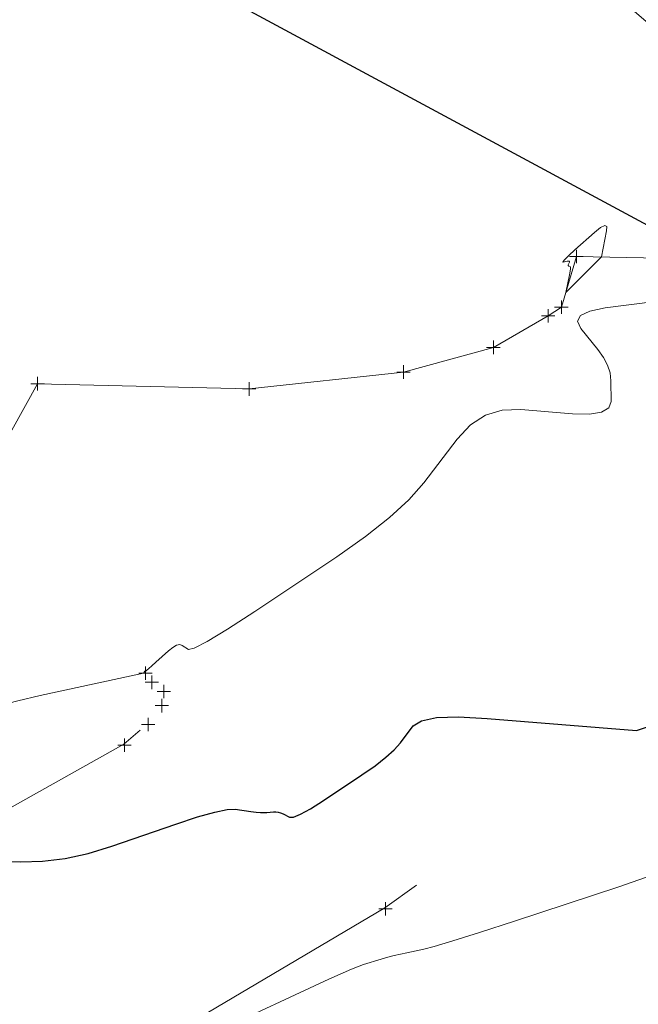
# Model space of a CAD drawing. Extents: x 1620613 to 1693141, y 557269 to 607790.
# Tile 938 of 1056: x 1620830 to 1620853, y 607341 to 607377. Entities that reach past the tile are written whole.
import ezdxf

# ---------------------------------------------------------------- set-up
doc = ezdxf.new("R2010")
doc.units = 0
doc.header["$LTSCALE"] = 10
doc.header["$MEASUREMENT"] = 0
for name, pattern in [('DGN Style 2', [7.346996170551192, 4.408197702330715, -2.938798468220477]), ('DGN Style 3', [10.28579463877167, 7.346996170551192, -2.938798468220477]), ('DGN Style 5', [5.142897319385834, 2.204098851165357, -2.938798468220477])]:
    doc.linetypes.add(name, pattern=pattern)
for name, color, linetype, lineweight in [('DR_X_Text', 7, 'Continuous', 0), ('DT_X_Contour_Major', 132, 'DGN Style 3', 30), ('DT_X_Contour_Minor', 136, 'DGN Style 3', 0), ('PV_X_Driveway', 7, 'DGN Style 5', 0), ('SV_X_Top_of_Bank', 97, 'DGN Style 2', 0), ('XS_X_Ground_Line', 92, 'DGN Style 3', 13)]:
    doc.layers.add(name, color=color, linetype=linetype, lineweight=lineweight)
doc.layers.add('SV_X_Shot_Marker (Construction)', color=2, linetype='Continuous', lineweight=0, transparency=0.5)
doc.styles.get("Standard").update_dxf_attribs({"font": 'arial.ttf'})
doc.styles.add('Style-Arial', font='arial.ttf')
doc.dimstyles.get("Standard").update_dxf_attribs({"dimtxt": 0.18, "dimasz": 0.18, "dimexe": 0.18, "dimexo": 0.0625, "dimgap": 0.09, "dimtad": 0, "dimtih": 1, "dimtoh": 1, "dimdec": 4, "dimzin": 0, "dimdsep": 46, "dimtxsty": 'Standard', "dimcen": 0.09, "dimadec": 0, "dimazin": 0, "dimtfac": 1, "dimtdec": 4, "dimtofl": 0, "dimtmove": 0, "dimatfit": 3, "dimfxl": 1, "dimtolj": 1, "dimtzin": 0, "dimarcsym": 0})

# ---------------------------------------------------------------- blocks, each defined once
blk = doc.blocks.new('SVPT_269')
at = {"layer": 'SV_X_Shot_Marker (Construction)', "transparency": 33554495}
for p, q in [((-0.02499999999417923, 7.275957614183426e-12), (0.02499999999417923, 7.275957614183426e-12)), ((0, 0.02500000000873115), (0, -0.02499999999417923))]:
    blk.add_line(p, q, dxfattribs=at)
blk.add_point((0, 7.275957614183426e-12), dxfattribs=at)
blk = doc.blocks.new('SVPT_280')
at = {"layer": 'SV_X_Shot_Marker (Construction)', "transparency": 33554495}
for p, q in [((-0.02499999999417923, 7.275957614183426e-12), (0.02500000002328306, 7.275957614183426e-12)), ((2.91038304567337e-11, 0.02500000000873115), (2.91038304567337e-11, -0.02499999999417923))]:
    blk.add_line(p, q, dxfattribs=at)
blk.add_point((2.91038304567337e-11, 7.275957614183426e-12), dxfattribs=at)
blk = doc.blocks.new('SVPT_281')
at = {"layer": 'SV_X_Shot_Marker (Construction)', "transparency": 33554495}
for p, q in [((-0.02499999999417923, 0), (0.02500000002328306, 0)), ((2.91038304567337e-11, 0.02500000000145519), (2.91038304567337e-11, -0.02499999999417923))]:
    blk.add_line(p, q, dxfattribs=at)
blk.add_point((2.91038304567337e-11, 0), dxfattribs=at)
blk = doc.blocks.new('SVPT_282')
at = {"layer": 'SV_X_Shot_Marker (Construction)', "transparency": 33554495}
for p, q in [((-2.91038304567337e-11, 0.02499999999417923), (-2.91038304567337e-11, -0.02500000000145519)), ((-0.02500000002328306, -7.275957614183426e-12), (0.02499999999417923, -7.275957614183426e-12))]:
    blk.add_line(p, q, dxfattribs=at)
blk.add_point((-2.91038304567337e-11, -7.275957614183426e-12), dxfattribs=at)
blk = doc.blocks.new('SVPT_283')
at = {"layer": 'SV_X_Shot_Marker (Construction)', "transparency": 33554495}
for p, q in [((-0.02499999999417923, 7.275957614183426e-12), (0.02500000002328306, 7.275957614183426e-12)), ((2.91038304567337e-11, 0.02500000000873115), (2.91038304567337e-11, -0.02499999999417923))]:
    blk.add_line(p, q, dxfattribs=at)
blk.add_point((2.91038304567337e-11, 7.275957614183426e-12), dxfattribs=at)
blk = doc.blocks.new('SVPT_284')
at = {"layer": 'SV_X_Shot_Marker (Construction)', "transparency": 33554495}
for p, q in [((-0.02499999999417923, 0), (0.02499999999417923, 0)), ((0, 0.02500000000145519), (0, -0.02499999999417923))]:
    blk.add_line(p, q, dxfattribs=at)
blk.add_point((0, 0), dxfattribs=at)
blk = doc.blocks.new('SVPT_285')
at = {"layer": 'SV_X_Shot_Marker (Construction)', "transparency": 33554495}
for p, q in [((-0.02500000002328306, 7.275957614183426e-12), (0.02499999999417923, 7.275957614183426e-12)), ((0, 0.02500000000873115), (0, -0.02499999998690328))]:
    blk.add_line(p, q, dxfattribs=at)
blk.add_point((0, 7.275957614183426e-12), dxfattribs=at)
blk = doc.blocks.new('SVPT_287')
at = {"layer": 'SV_X_Shot_Marker (Construction)', "transparency": 33554495}
for p, q in [((-0.02500000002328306, 0), (0.02499999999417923, 0)), ((0, 0.02500000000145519), (0, -0.02500000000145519))]:
    blk.add_line(p, q, dxfattribs=at)
blk.add_point((0, 0), dxfattribs=at)
blk = doc.blocks.new('SVPT_288')
at = {"layer": 'SV_X_Shot_Marker (Construction)', "transparency": 33554495}
for p, q in [((-0.02499999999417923, 0), (0.02499999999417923, 0)), ((0, 0.02500000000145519), (0, -0.02500000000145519))]:
    blk.add_line(p, q, dxfattribs=at)
blk.add_point((0, 0), dxfattribs=at)
blk = doc.blocks.new('SVPT_289')
at = {"layer": 'SV_X_Shot_Marker (Construction)', "transparency": 33554495}
for p, q in [((-0.02499999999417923, 0), (0.02500000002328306, 0)), ((2.91038304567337e-11, 0.02500000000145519), (2.91038304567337e-11, -0.02500000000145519))]:
    blk.add_line(p, q, dxfattribs=at)
blk.add_point((2.91038304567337e-11, 0), dxfattribs=at)
blk = doc.blocks.new('SVPT_290')
at = {"layer": 'SV_X_Shot_Marker (Construction)', "transparency": 33554495}
for p, q in [((-0.02499999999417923, 7.275957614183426e-12), (0.02500000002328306, 7.275957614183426e-12)), ((2.91038304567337e-11, 0.02500000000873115), (2.91038304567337e-11, -0.02499999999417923))]:
    blk.add_line(p, q, dxfattribs=at)
blk.add_point((2.91038304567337e-11, 7.275957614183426e-12), dxfattribs=at)
blk = doc.blocks.new('SVPT_291')
at = {"layer": 'SV_X_Shot_Marker (Construction)', "transparency": 33554495}
for p, q in [((-0.02499999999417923, 0), (0.02500000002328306, 0)), ((0, 0.02500000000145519), (0, -0.02500000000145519))]:
    blk.add_line(p, q, dxfattribs=at)
blk.add_point((0, 0), dxfattribs=at)
blk = doc.blocks.new('SVPT_292')
at = {"layer": 'SV_X_Shot_Marker (Construction)', "transparency": 33554495}
for p, q in [((-0.0249999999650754, 7.275957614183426e-12), (0.02500000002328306, 7.275957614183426e-12)), ((2.91038304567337e-11, 0.02500000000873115), (2.91038304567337e-11, -0.02499999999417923))]:
    blk.add_line(p, q, dxfattribs=at)
blk.add_point((2.91038304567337e-11, 7.275957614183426e-12), dxfattribs=at)
blk = doc.blocks.new('SVPT_293')
at = {"layer": 'SV_X_Shot_Marker (Construction)', "transparency": 33554495}
for p, q in [((-0.02499999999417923, 0), (0.02499999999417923, 0)), ((0, 0.02500000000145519), (0, -0.02500000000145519))]:
    blk.add_line(p, q, dxfattribs=at)
blk.add_point((0, 0), dxfattribs=at)
blk = doc.blocks.new('*U1004')
at = {"layer": 'DT_X_Contour_Major', "elevation": 5.400041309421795, "flags": 128}
blk.add_lwpolyline([(-208.5091892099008, -7.865240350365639), (-208.9416802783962, -8.900132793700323), (-209.0404896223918, -9.137000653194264), (-209.1515643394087, -9.404078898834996), (-209.2749044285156, -9.70136753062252), (-209.4105098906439, -10.02886654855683), (-209.7884782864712, -10.94247777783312), (-209.9490191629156, -11.32811965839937), (-210.1471654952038, -11.79983687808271), (-210.382917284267, -12.35762943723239), (-210.656274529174, -13.00149733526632), (-211.4353677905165, -14.83324551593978), (-211.7461830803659, -15.53524675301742), (-212.094309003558, -16.26743932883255), (-212.4797455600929, -17.02982324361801), (-212.9024927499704, -17.82239849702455), (-214.0795661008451, -19.97618762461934), (-214.3482840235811, -20.68344611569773), (-214.271632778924, -21.18987974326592), (-213.8496123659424, -21.49548850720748), (-213.082222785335, -21.60027240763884), (-210.5753583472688, -21.61192965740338), (-209.6200989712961, -21.57481341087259), (-208.6344691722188, -21.45472173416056), (-207.6184689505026, -21.25165462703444), (-206.5720983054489, -20.96561208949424), (-201.6181709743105, -19.43713757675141), (-197.8568443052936, -19.5218936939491), (-197.0402428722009, -19.49913952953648), (-196.2024357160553, -19.39455298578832), (-195.3434228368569, -19.20813406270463), (-194.4632042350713, -18.93988276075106), (-192.0876803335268, -18.11543611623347), (-191.2814564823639, -17.84881362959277), (-190.6444278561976, -17.66728115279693), (-190.1765944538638, -17.57083868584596), (-189.8779562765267, -17.55948622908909), (-189.30718143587, -17.64266635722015), (-189.1087863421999, -17.66876289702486), (-188.9416821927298, -17.68466741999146), (-188.805868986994, -17.69037992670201), (-188.7013467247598, -17.68590041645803), (-188.4643419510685, -17.66036570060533), (-188.3750931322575, -17.65779913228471), (-188.285100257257, -17.66925046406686), (-188.1943633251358, -17.6947196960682), (-188.1028823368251, -17.73420682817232), (-187.85794095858, -17.85819638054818), (-187.7106489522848, -17.85428376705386), (-187.4524789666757, -17.74955376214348), (-187.0834310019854, -17.54400636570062), (-186.6035050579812, -17.23764157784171), (-185.1758652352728, -16.2862456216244), (-184.6848019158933, -15.94440308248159), (-184.282341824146, -15.63242243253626), (-183.9684849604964, -15.35030367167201), (-183.7432313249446, -15.098046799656), (-183.2606926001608, -14.46517765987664), (-182.9536283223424, -14.26966845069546), (-182.3943395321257, -14.15779267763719), (-181.5828262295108, -14.12955034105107), (-180.5190884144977, -14.18494144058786), (-174.9664547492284, -14.63857792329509), (-170.6048676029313, -13.20965266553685), (-169.7094999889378, -12.90327640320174), (-168.8926487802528, -12.59654415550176), (-168.1543139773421, -12.28945592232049), (-167.49449557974, -11.98201170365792), (-165.8396683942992, -11.16168580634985), (-165.079289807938, -10.7310566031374), (-164.039274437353, -10.05441341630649), (-162.7196222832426, -9.13175624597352), (-161.1203333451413, -7.963085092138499), (-156.4827137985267, -4.518610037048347), (-154.7823143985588, -3.345860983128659), (-153.159330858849, -2.410970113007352), (-151.6137631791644, -1.713937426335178), (-150.145611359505, -1.25476292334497), (-146.3337609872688, -0.3474418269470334), (-144.9672935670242, 0.1155835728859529), (-143.726779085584, 0.8241689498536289), (-142.6122175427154, 1.778314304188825), (-141.6236089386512, 2.978019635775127), (-139.1552565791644, 6.504647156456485), (-138.2430280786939, 7.796747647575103), (-137.357606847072, 9.028078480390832), (-136.4989928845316, 10.19863965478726), (-135.6671861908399, 11.30843117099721), (-133.4847780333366, 14.18684900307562), (-132.5799644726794, 15.32399892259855), (-131.5023299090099, 16.57663530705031), (-130.2518743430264, 17.94475815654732), (-128.828597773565, 19.42836747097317), (-124.8027655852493, 23.53864092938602), (-123.4693424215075, 24.90235291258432), (-122.4884470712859, 25.91078376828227), (-121.860079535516, 26.56393349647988), (-121.5842398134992, 26.86180209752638), (-121.3187043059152, 27.18241019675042), (-121.2021400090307, 27.32917239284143), (-121.0515987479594, 27.52900290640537), (-120.8670805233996, 27.78190173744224), (-120.6485853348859, 28.08786888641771), (-119.5496615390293, 29.63954165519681), (-120.2635889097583, 30.08273014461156), (-120.4259650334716, 30.14727837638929), (-120.6071245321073, 30.15098514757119), (-120.8070674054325, 30.09385045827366), (-121.0257936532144, 29.97587430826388), (-121.6341081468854, 29.58014929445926), (-121.842929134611, 29.44768689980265), (-122.0131562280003, 29.34709347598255), (-122.1447894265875, 29.27836902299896), (-122.2378287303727, 29.24151354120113), (-122.4344750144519, 29.18572421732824), (-122.6320937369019, 29.19492333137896), (-123.0774651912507, 29.26436266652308), (-123.7705893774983, 29.39404222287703), (-124.711466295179, 29.58396200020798), (-127.5508083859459, 30.17073503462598), (-128.5813608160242, 30.35150641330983), (-129.5435115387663, 30.45374077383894), (-130.4372605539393, 30.47743811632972), (-131.2626078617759, 30.42259844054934), (-133.3723317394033, 30.17164328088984), (-134.0838387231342, 30.11560505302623), (-134.6360667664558, 30.13570673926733), (-135.029015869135, 30.23194833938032), (-135.2626860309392, 30.40432985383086), (-135.981495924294, 31.38643672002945), (-140.1523543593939, 30.38227631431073), (-141.009207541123, 30.38433679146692), (-141.7922563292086, 30.82087268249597), (-142.501500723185, 31.6918839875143), (-143.1369407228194, 32.99737070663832), (-144.7330415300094, 37.05796917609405), (-145.4569177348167, 38.39699040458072), (-146.4314707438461, 39.36860523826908), (-147.6567005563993, 39.97281367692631), (-149.1326071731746, 40.20961572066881), (-153.4025938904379, 40.35121264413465), (-154.907405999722, 40.71250329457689), (-156.2193522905, 41.69017755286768), (-157.3384327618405, 43.28423541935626), (-158.2646474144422, 45.49467689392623), (-160.4773987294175, 52.21103230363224), (-161.2945375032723, 54.49194867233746), (-162.0863903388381, 56.29743122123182), (-162.8529572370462, 57.62747995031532), (-163.5942381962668, 58.48209485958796), (-166.9945488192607, 61.36095218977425)], dxfattribs=at)
at = {"layer": 'DT_X_Contour_Minor', "transparency": 33554559, "flags": 128}
for points, elevation in [([(-215.6391566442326, -11.73724592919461), (-216.3449868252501, -13.42620178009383), (-216.5062447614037, -13.81277273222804), (-216.687519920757, -14.24864736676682), (-216.8888123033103, -14.733825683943), (-217.1101219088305, -15.26830768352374), (-217.7269704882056, -16.75933125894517), (-217.988974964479, -17.38870304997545), (-218.3123519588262, -18.15855074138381), (-218.6971014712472, -19.06887433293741), (-219.1432235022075, -20.11967382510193), (-220.4147122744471, -23.10910700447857), (-220.8543303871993, -24.13102178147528), (-221.2195681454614, -24.9546912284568), (-221.5104255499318, -25.58011534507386), (-221.7269025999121, -26.0072941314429), (-222.2050009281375, -26.882110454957), (-222.278367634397, -27.16954789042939), (-222.1398940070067, -27.37574795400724), (-221.7895800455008, -27.50071064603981), (-221.2274257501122, -27.54443596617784), (-218.1097449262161, -27.55893359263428), (-214.5613439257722, -32.19868278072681), (-213.7288160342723, -33.00293224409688), (-212.7519756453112, -33.42721669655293), (-211.6308227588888, -33.47153613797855), (-210.3653573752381, -33.13589056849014), (-206.7983663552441, -31.73421570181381), (-205.5877305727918, -31.27519736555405), (-204.6310664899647, -30.94939850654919), (-203.9283741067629, -30.75681912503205), (-203.4796534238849, -30.6974592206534), (-202.6216938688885, -30.71679211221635), (-202.2641621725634, -30.69675448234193), (-201.8350367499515, -30.62214192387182), (-201.3343176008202, -30.49295443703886), (-200.7620047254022, -30.30919202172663), (-197.9241592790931, -29.32429258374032), (-189.2955714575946, -25.23596504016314), (-187.6470829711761, -24.46020815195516), (-186.3995837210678, -23.8850778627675), (-185.553073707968, -23.51057417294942), (-185.1075529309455, -23.33669708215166), (-184.4541498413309, -23.14052697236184), (-184.2104949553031, -23.0702065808), (-183.9695826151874, -23.00637298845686), (-183.731412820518, -22.94902619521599), (-183.4959855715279, -22.89816620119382), (-182.8718363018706, -22.77118861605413), (-182.4853054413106, -22.66998584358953), (-181.7938248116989, -22.46161071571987), (-180.7973944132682, -22.14606323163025), (-179.4960142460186, -21.72334339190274), (-175.6190674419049, -20.45319401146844), (-174.1366626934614, -19.93218610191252), (-172.5971585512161, -19.32177440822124), (-171.0005550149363, -18.62195893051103), (-169.3468520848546, -17.83273966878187), (-164.8608450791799, -15.60894992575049), (-163.3176537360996, -14.82637183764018), (-162.0525849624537, -14.14647988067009), (-161.0656387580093, -13.56927405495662), (-160.3568151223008, -13.09475436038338), (-158.8374488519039, -11.96628334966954), (-158.2281284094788, -11.56963561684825), (-157.5396917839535, -11.22604567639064), (-156.7721389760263, -10.93551352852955), (-155.9254699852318, -10.69803917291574), (-153.5621977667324, -10.13551794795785), (-152.5765849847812, -9.838565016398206), (-151.3922008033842, -9.369597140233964), (-150.0090452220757, -8.728614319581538), (-148.4271182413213, -7.915616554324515), (-143.9436177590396, -5.518269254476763), (-142.4664908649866, -4.727911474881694), (-141.3977355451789, -4.154848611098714), (-140.7373517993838, -3.799080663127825), (-140.4853396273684, -3.660607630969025), (-140.3578026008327, -3.581072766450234), (-140.276898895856, -3.524317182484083), (-140.1298405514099, -3.413701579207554), (-139.9166275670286, -3.249225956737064), (-139.6372599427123, -3.03089031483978), (-138.8040734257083, -2.376848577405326), (-138.2730228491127, -1.92376481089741), (-137.3047610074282, -1.055044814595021), (-135.8992878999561, 0.2293114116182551), (-134.0566035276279, 1.929303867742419), (-128.5598301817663, 7.016798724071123), (-126.750908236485, 8.686447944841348), (-125.4467224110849, 9.879774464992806), (-124.6472727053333, 10.59677828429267), (-124.352559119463, 10.83745940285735), (-124.2396377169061, 10.84417878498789), (-124.1375145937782, 10.90382284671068), (-123.9158362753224, 11.07771549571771), (-123.5746027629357, 11.36585673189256), (-123.1138140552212, 11.76824655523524), (-121.7256372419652, 12.9936175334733), (-121.1899577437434, 13.492506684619), (-120.6240518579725, 14.07014590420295), (-120.0279195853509, 14.72653519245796), (-119.4015609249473, 15.46167454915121), (-117.690969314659, 17.52704625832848), (-117.0937822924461, 18.25543570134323), (-116.5851649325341, 18.89157524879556), (-116.1651172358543, 19.43546490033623), (-115.8336392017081, 19.88710465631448), (-115.06779066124, 20.96847747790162), (-114.7408037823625, 21.3318993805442), (-114.3342295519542, 21.61113547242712), (-113.8480679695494, 21.8061857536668), (-113.2823190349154, 21.91705022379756), (-111.6675387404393, 22.1004410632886), (-111.1020983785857, 22.16308743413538), (-110.6168625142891, 22.21348341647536), (-110.2118311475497, 22.25162901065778), (-109.8870042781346, 22.27752421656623), (-109.127738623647, 22.33024424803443), (-108.8025633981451, 22.21806207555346), (-108.3964869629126, 21.84197553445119), (-107.9095093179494, 21.20198462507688), (-107.3416304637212, 20.29808934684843), (-105.7194185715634, 17.53582944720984), (-105.2685276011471, 16.58706475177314), (-105.1325136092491, 15.81246559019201), (-105.311376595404, 15.21203196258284), (-105.8051165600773, 14.7857638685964), (-107.5415924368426, 13.88126966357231), (-108.1164939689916, 13.59025977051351), (-108.538841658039, 13.39560074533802), (-108.8086355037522, 13.29729258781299), (-108.9258755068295, 13.29533529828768), (-109.0351103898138, 13.41858368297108), (-109.0581765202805, 13.30412216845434), (-109.045448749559, 12.8683013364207), (-108.9969270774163, 12.11112118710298), (-108.9126115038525, 11.03258172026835), (-108.6400447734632, 7.727997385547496), (-108.54255057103, 6.647344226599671), (-108.4544930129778, 5.883823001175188), (-108.3758720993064, 5.437433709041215), (-108.3066878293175, 5.30817635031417), (-108.0058467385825, 5.444949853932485), (-108.4552757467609, 5.136380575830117), (-108.6562732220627, 4.958972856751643), (-108.7187493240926, 4.914555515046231), (-108.8200358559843, 4.857335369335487), (-108.9601328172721, 4.787312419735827), (-109.1390402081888, 4.704486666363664), (-109.6678738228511, 4.466547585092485), (-109.8668216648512, 4.377059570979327), (-110.0670399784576, 4.287049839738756), (-110.2685287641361, 4.196518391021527), (-110.4712880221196, 4.10546522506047), (-111.0136733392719, 3.861961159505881), (-111.1715771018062, 3.788690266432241), (-111.2384994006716, 3.75150563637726), (-111.2144402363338, 3.750407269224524), (-111.0993996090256, 3.785395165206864), (-110.3502532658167, 4.032873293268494), (-110.1676153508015, 3.61826183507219), (-110.1272471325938, 3.529645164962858), (-110.0844158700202, 3.441485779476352), (-110.039121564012, 3.353783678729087), (-109.9913642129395, 3.266538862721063), (-109.7627494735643, 2.860463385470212), (-109.8006196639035, 2.788005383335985), (-109.7993473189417, 2.778218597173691), (-109.7793002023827, 2.77991166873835), (-109.7404783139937, 2.793084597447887), (-109.682881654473, 2.817737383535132), (-109.504257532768, 2.898784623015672), (-109.365906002, 2.962363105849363), (-109.0848195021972, 3.0923131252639), (-108.6609980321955, 3.28863468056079), (-108.094441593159, 3.551327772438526), (-106.3933111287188, 4.340338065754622), (-105.8283677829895, 4.602459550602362), (-105.4093855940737, 4.797066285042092), (-105.1363645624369, 4.924158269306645), (-105.0093046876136, 4.983735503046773), (-104.865093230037, 5.052588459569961), (-104.6853829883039, 5.134627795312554), (-104.2544108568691, 5.329106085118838), (-103.5721768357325, 5.636023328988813), (-102.6386809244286, 6.05537952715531), (-99.81434264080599, 7.323581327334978), (-98.87329710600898, 7.746155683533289), (-98.1684142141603, 8.06272740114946), (-97.69969396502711, 8.273296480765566), (-97.46713635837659, 8.377862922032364), (-97.16186626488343, 8.515369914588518), (-97.04725519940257, 8.567049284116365), (-96.93237457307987, 8.618957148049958), (-96.81722438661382, 8.671093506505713), (-96.70180463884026, 8.72345835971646), (-96.3936592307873, 8.86340262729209), (-95.89311156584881, 9.088675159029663), (-94.62257762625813, 9.659534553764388), (-92.5820574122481, 10.57598081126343), (-89.77155092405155, 11.8380139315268), (-81.25021858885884, 15.66421806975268), (-78.43497579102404, 16.92822080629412), (-76.38024664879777, 17.85057591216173), (-75.08603116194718, 18.43128338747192), (-74.55232933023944, 18.6703432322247), (-74.14314265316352, 18.85230597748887), (-73.61045505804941, 19.09091461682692), (-72.31928228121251, 19.67026847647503), (-70.26962432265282, 20.59036755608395), (-67.46148118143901, 21.85121185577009), (-58.96178589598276, 25.66779028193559), (-56.15588886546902, 26.92739186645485), (-54.11296923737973, 27.84376280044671), (-52.83302701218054, 28.41690308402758), (-52.31606218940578, 28.64681271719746), (-51.95479253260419, 28.80226420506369), (-51.82359115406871, 28.85870320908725), (-51.70093926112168, 28.91143160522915), (-51.58683685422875, 28.96044939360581), (-51.48128393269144, 29.00575657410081), (-51.2112087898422, 29.12162824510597), (-51.02270516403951, 29.20810068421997), (-50.65975064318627, 29.38061424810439), (-50.12234522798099, 29.63916893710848), (-49.41048891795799, 29.98376475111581), (-47.27960423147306, 31.01740842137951), (-46.57843293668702, 31.35769550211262), (-46.0730825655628, 31.6033239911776), (-45.76355311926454, 31.75429388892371), (-45.64984459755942, 31.8106051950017), (-45.57612031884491, 31.85252124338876), (-45.71909357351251, 32.29271611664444), (-45.75051031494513, 32.3863656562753), (-45.78348628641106, 32.47865932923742), (-45.81802148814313, 32.56959713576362), (-45.854115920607, 32.65917907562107), (-46.02619480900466, 33.07406444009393), (-47.37997310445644, 32.60433581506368), (-47.67631586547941, 32.49747859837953), (-47.98515344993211, 32.37821921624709), (-48.30648585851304, 32.24655766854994), (-48.64031309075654, 32.1024939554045), (-49.54717880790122, 31.70178783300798), (-49.86807073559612, 31.56234620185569), (-50.15059723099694, 31.4445509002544), (-50.39475829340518, 31.3484019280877), (-50.60055392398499, 31.273899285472), (-51.09818836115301, 31.10408734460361), (-51.27613289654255, 31.05254718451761), (-51.43674067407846, 31.02528565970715), (-51.58001169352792, 31.02230277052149), (-51.70594595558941, 31.04359851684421), (-52.25318674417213, 31.19962881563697), (-52.39098913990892, 31.34221408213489), (-52.42122422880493, 31.37036009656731), (-52.45287132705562, 31.3936901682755), (-52.48593043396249, 31.41220429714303), (-52.52040154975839, 31.42590248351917), (-52.61420720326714, 31.45600972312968), (-52.64323163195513, 31.47141267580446), (-52.65995067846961, 31.49504110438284), (-52.66436434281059, 31.52689500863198), (-52.65647262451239, 31.5669743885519), (-52.61902086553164, 31.68482003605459), (-52.6549056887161, 31.73141004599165), (-52.79064897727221, 31.78279584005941), (-53.02625073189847, 31.83897741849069), (-53.36171095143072, 31.89995478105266), (-54.38941615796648, 32.06895545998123), (-55.21762425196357, 32.39427817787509), (-56.93146962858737, 33.24349582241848), (-59.53095228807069, 34.61660839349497), (-63.01607222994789, 36.51361589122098), (-73.4905751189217, 42.27082912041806), (-77.10800543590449, 43.98724211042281), (-80.10441921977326, 44.81857115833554), (-82.47981647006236, 44.76481626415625), (-84.23419718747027, 43.82597742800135), (-88.08452372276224, 40.14229527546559), (-89.45335200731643, 38.89181180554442), (-90.67209195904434, 37.90312301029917), (-91.74074357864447, 37.17622888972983), (-92.65930686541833, 36.7111294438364), (-94.90869118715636, 35.81992382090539), (-95.75910142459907, 35.60863838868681), (-96.62329389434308, 35.64318630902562), (-97.50126859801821, 35.92356758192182), (-98.39302553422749, 36.44978220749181), (-100.78942034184, 38.1807990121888), (-101.6246844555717, 38.75223930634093), (-102.3331806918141, 39.1682975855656), (-102.9149090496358, 39.4289738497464), (-103.3698695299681, 39.53426809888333), (-104.4140736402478, 39.60787674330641), (-104.7585233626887, 39.63151361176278), (-105.0087194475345, 39.64721773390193), (-105.1646618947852, 39.65498910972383), (-105.226350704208, 39.65482773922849), (-105.2943066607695, 39.63556493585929), (-105.3757065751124, 39.75683431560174), (-105.3984608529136, 39.79466728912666), (-105.4318380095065, 39.85619361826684), (-105.4758380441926, 39.94141330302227), (-105.5304609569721, 40.05032634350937), (-105.6902858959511, 40.37235225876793), (-105.8407705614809, 40.66369730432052), (-106.1723558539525, 41.29621300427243), (-106.6850417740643, 42.26989935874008), (-107.3788283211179, 43.58475636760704), (-109.4703932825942, 47.54593593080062), (-110.1985083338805, 48.94891790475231), (-110.8141797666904, 50.18697915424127), (-111.3174075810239, 51.26011967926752), (-111.708191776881, 52.16833947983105), (-112.6003581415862, 54.37036464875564), (-112.909388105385, 55.10308702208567), (-113.1673532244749, 55.64973526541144), (-113.3742534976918, 56.01030937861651), (-113.530088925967, 56.1848093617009), (-113.8775636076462, 56.40204381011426), (-114.0162797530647, 56.49355906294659), (-114.1718221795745, 56.60517898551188), (-114.344190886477, 56.73690357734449), (-114.5333858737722, 56.88873283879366), (-115.0603408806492, 57.32041709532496), (-115.3708757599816, 57.5909284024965), (-115.9072641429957, 58.07869913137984), (-116.6695060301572, 58.78372928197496), (-117.6576014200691, 59.7060188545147), (-120.5936604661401, 62.45513694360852), (-121.5544230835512, 63.38181277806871), (-122.2346666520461, 64.10000171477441), (-122.6343911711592, 64.60970375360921), (-122.7535966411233, 64.91091889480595), (-122.6974524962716, 65.43617674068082), (-122.685923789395, 65.62193979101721), (-122.6934457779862, 65.78528555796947), (-122.7200184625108, 65.92621404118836), (-122.7656418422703, 66.04472524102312), (-122.9127051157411, 66.33086539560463), (-122.9723607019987, 66.43648554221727), (-123.0410300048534, 66.53874086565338), (-123.1187130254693, 66.63763136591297), (-123.2054097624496, 66.73315704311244), (-123.4486193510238, 66.98340575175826), (-123.6113184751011, 67.208455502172), (-123.9170086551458, 67.6959182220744), (-124.3656898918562, 68.4457939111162), (-124.9573621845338, 69.4580825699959), (-128.0521453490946, 74.79439323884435), (-129.7339613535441, 75.06660298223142), (-130.023336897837, 75.16193966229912), (-130.1706852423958, 75.33128838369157), (-130.1760063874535, 75.5746491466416), (-130.03930033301, 75.89202195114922), (-129.485381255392, 76.83703215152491), (-129.3845956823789, 77.27236744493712), (-129.4976782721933, 77.86961567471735), (-129.8246290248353, 78.62877684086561), (-130.3654479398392, 79.54985094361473), (-132.0927892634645, 82.22193246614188), (-132.6691120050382, 83.17937986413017), (-133.1025742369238, 84.0476609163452), (-133.3931759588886, 84.82677562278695), (-133.5409171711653, 85.51672398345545), (-133.7444130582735, 87.23769781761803), (-133.8412678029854, 87.86009459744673), (-133.9792101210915, 88.43655456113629), (-134.1582400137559, 88.96707770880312), (-134.3783574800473, 89.45166404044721), (-135.0201208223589, 90.68264517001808), (-135.2834075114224, 91.11120670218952), (-135.5919450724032, 91.47365545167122), (-135.945733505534, 91.76999141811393), (-136.3447728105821, 92.00021460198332), (-137.4692121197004, 92.52599271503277), (-138.1042522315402, 92.60253756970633), (-139.1660430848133, 92.43783854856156), (-140.6545846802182, 92.03189565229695), (-142.5698770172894, 91.3847088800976), (-148.246324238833, 89.33721898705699), (-150.1016709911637, 88.68327858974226), (-151.4103758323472, 88.25707481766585), (-152.1724387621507, 88.05860767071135), (-152.3878597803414, 88.08787714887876), (-152.2334599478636, 88.46957792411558), (-152.1698471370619, 88.63893537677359), (-152.0948085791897, 88.86073215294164), (-152.0083442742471, 89.13496825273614), (-151.9104542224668, 89.46164367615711), (-151.6341797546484, 90.40269723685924), (-151.5303341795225, 90.75954522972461), (-151.4260033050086, 91.12429903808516), (-151.3211871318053, 91.49695866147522), (-151.2158856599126, 91.87752410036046), (-150.9344346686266, 92.90290635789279), (-150.7577990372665, 93.4543869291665), (-150.4389803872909, 94.33979195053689), (-149.9779787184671, 95.55912142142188), (-149.3747940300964, 97.11237534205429), (-147.5767241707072, 101.6996183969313), (-147.0475858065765, 103.1191942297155), (-146.8087231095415, 103.9374894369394), (-146.8601360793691, 104.1545040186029), (-147.2018247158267, 103.7702379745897), (-148.5000286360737, 101.9438210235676), (-148.8650982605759, 101.5836989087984), (-148.9866541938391, 101.8731452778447), (-148.8646964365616, 102.812160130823), (-148.4992249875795, 104.4007434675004), (-147.1999495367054, 109.5030570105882), (-146.7528297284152, 111.3195232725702), (-146.3859268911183, 112.9421869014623), (-146.099241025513, 114.3710478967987), (-145.892772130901, 115.6061062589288), (-145.1164235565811, 120.9175058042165)], 5.000041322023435), ([(-201.3792217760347, -3.993234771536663), (-201.538373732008, -4.374063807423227), (-201.5747344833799, -4.461228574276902), (-201.6156087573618, -4.559510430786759), (-201.6609965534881, -4.668909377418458), (-201.7108978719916, -4.789425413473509), (-201.8499860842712, -5.125624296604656), (-201.9090633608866, -5.267536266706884), (-201.9819790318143, -5.441123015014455), (-202.0687330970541, -5.646384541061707), (-202.1693255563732, -5.883320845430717), (-202.4560233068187, -6.557384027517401), (-202.6380357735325, -6.939471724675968), (-202.9690498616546, -7.580187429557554), (-203.4490655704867, -8.479531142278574), (-204.0780829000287, -9.637502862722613), (-205.9541312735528, -13.07026479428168), (-206.5277325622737, -14.19683500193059), (-206.8415001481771, -15.00197417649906), (-206.895434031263, -15.48568231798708), (-206.6895342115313, -15.64795942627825), (-205.7940230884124, -15.65212367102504), (-205.3811485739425, -15.61676327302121), (-204.8141583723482, -15.50755889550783), (-204.0930524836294, -15.32451053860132), (-203.2178309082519, -15.06761820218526), (-200.6784191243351, -14.28411333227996), (-199.7422712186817, -14.00462343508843), (-198.838386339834, -13.75378239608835), (-197.9667644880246, -13.53159021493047), (-197.1274056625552, -13.33804689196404), (-193.2856782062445, -12.5016920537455), (-193.2552196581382, -12.45110798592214), (-193.2483268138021, -12.44116571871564), (-193.2407019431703, -12.43301780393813), (-193.2323450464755, -12.42666424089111), (-193.2232561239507, -12.42210503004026), (-193.1980429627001, -12.41233960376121), (-193.1680369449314, -12.38953311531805), (-193.096928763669, -12.32843771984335), (-192.9847184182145, -12.22905341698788), (-192.8314059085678, -12.0913802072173), (-192.3677696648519, -11.67319977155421), (-192.2049592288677, -11.54307245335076), (-192.0642551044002, -11.46632582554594), (-191.9456572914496, -11.44295988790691), (-191.8491657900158, -11.47297464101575), (-191.6213302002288, -11.6241882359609), (-191.4032099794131, -11.5782672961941), (-190.9197260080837, -11.32709428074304), (-190.1708782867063, -10.87066918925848), (-189.1566668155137, -10.20899202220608), (-186.0982845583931, -8.170850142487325), (-185.0366530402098, -7.425884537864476), (-184.1455451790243, -6.719594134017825), (-183.4249609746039, -6.051978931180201), (-182.8749004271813, -5.42303892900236), (-181.63543717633, -3.797432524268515), (-181.1386328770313, -3.271391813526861), (-180.5778174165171, -2.91247448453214), (-179.9529907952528, -2.720680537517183), (-179.2641530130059, -2.696009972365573), (-177.3419040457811, -2.85305297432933), (-176.7115530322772, -2.868621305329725), (-176.2621867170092, -2.79754404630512), (-175.9938051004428, -2.639821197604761), (-175.9064081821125, -2.395452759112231), (-175.9146626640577, -1.628276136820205), (-175.9472662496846, -1.33992654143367), (-176.0388861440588, -1.050260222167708), (-176.189522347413, -0.7592771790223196), (-176.3991748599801, -0.4669774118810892), (-177.0369366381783, 0.3142442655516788), (-177.159391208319, 0.5818413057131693), (-177.0484335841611, 0.7987161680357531), (-176.7040637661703, 0.9648688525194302), (-176.1262817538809, 1.080299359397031), (-174.2743134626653, 1.320484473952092), (-173.5418192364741, 1.470056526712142), (-172.7333127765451, 1.738633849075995), (-171.8487940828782, 2.126216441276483), (-170.8882631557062, 2.63280430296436), (-168.2254977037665, 4.142378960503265), (-167.3256332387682, 4.612512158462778), (-166.623113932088, 4.890730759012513), (-166.1179397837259, 4.977034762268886), (-165.8101107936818, 4.871424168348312), (-165.2523603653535, 4.333909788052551), (-165.0498716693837, 4.119781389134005), (-164.8607184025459, 3.880531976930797), (-164.6849005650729, 3.616161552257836), (-164.5224181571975, 3.326670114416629), (-164.1069123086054, 2.521198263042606), (-163.7916440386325, 2.347375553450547), (-163.1574686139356, 2.430011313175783), (-162.2043860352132, 2.769105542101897), (-160.9323963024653, 3.364658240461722), (-157.1152141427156, 5.294743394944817), (-155.8652242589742, 5.940271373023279), (-154.9781412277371, 6.429291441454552), (-154.4539650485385, 6.76180359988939), (-154.2926957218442, 6.937807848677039), (-154.3465199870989, 7.198475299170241), (-154.3934782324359, 7.394759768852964), (-154.4939847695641, 7.788112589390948), (-154.6480395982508, 8.37853376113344), (-154.8556427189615, 9.166023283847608), (-155.9494032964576, 13.30080054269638), (-165.9645071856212, 10.3970944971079), (-167.8811247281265, 9.853935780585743), (-169.3387899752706, 9.468905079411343), (-170.3375029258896, 9.242002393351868), (-170.8772635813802, 9.173227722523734), (-171.7046889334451, 9.200665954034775), (-171.9812915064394, 9.225160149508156), (-172.1905302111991, 9.278064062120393), (-172.3324050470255, 9.359377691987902), (-172.406916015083, 9.469101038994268), (-172.5157934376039, 9.799576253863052), (-172.8047345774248, 10.12239737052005), (-173.5898999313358, 10.84300430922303), (-174.8712894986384, 11.96139707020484), (-176.6489032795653, 13.47757565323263), (-186.1022907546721, 21.4812426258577)], 5.800041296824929), ([(-177.5943555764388, 1.653561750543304), (-177.4483382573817, 2.315962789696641), (-177.4234194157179, 2.441035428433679), (-177.4112417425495, 2.532367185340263), (-177.4118052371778, 2.589958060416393), (-177.4251099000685, 2.613808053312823), (-177.4775772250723, 2.632420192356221), (-177.4931230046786, 2.642183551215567), (-177.5004098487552, 2.657514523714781), (-177.4994377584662, 2.678413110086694), (-177.4902067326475, 2.704879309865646), (-177.4545787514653, 2.782879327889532), (-177.4497610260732, 2.806816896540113), (-177.4620288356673, 2.820129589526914), (-177.4913821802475, 2.82281740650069), (-177.5378210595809, 2.814880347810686), (-177.6844387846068, 2.779548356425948), (-177.6986856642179, 2.798259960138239), (-177.6314630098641, 2.880893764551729), (-177.4827708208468, 3.027449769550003), (-177.2526090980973, 3.237927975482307), (-176.5302184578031, 3.884432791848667), (-176.2984601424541, 4.070387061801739), (-176.1449781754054, 4.143371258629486), (-176.0697725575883, 4.1033853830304), (-176.0728432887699, 3.950429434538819), (-176.2698181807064, 2.973038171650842), (-177.5943555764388, 1.653561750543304)], 5.800041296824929)]:
    blk.add_lwpolyline(points, dxfattribs=dict(at, elevation=elevation))
blk = doc.blocks.new('TerminatorOpen_0.5')
at = {"color": 0, "linetype": 'ByBlock', "lineweight": -2}
for q in [(-1, 0.25), (-1, 0), (-1, -0.25)]:
    blk.add_line((0, 0), q, dxfattribs=at)

msp = doc.modelspace()

# ---------------------------------------------------------------- linework, layer by layer
at = {"layer": 'PV_X_Driveway', "elevation": 1056.15412, "flags": 128}
msp.add_lwpolyline([(1620830.833000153, 607363.5924107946), (1620838.698000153, 607363.3975107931), (1620844.436000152, 607364.027110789), (1620847.776000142, 607364.9441107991), (1620849.817000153, 607366.11271079), (1620850.305000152, 607366.436310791), (1620850.861000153, 607368.325110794), (1620854.264000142, 607368.2486107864), (1620854.922000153, 607372.935910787), (1620859.624000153, 607372.4049107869), (1620861.853000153, 607372.1626107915), (1620863.634000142, 607372.4867107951), (1620865.854000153, 607373.6103107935), (1620867.478000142, 607374.6528107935), (1620883.102000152, 607388.07071079), (1620892.984000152, 607397.589010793), (1620897.014000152, 607402.591610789), (1620899.530000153, 607407.5901107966), (1620900.643000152, 607410.9966107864), (1620901.120000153, 607412.4886107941), (1620900.763000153, 607414.816710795), (1620899.935000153, 607415.864610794), (1620897.376000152, 607418.1861107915), (1620894.201000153, 607420.382410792), (1620881.045000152, 607424.842610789)], dxfattribs=at)
at = {"layer": 'PV_X_Driveway', "extrusion": (-0.06840491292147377, 0.09722345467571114, 0.9929090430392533), "elevation": -50776.94618662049, "flags": 128}
msp.add_lwpolyline([(-1675197.499388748, 432992.9258386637), (-1675193.486980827, 432991.2320525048), (-1675186.401155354, 432990.7443540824), (-1675173.477796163, 432991.3626955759), (-1675157.216023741, 432992.231291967), (-1675138.055450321, 432993.8163605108), (-1675115.649521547, 432995.5191143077), (-1675093.712223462, 432995.5584470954), (-1675072.389942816, 432993.8570568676), (-1675059.619387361, 432992.1641317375), (-1675043.90788481, 432988.1059208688), (-1675031.516761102, 432983.3011168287), (-1675013.58286424, 432975.0375323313)], dxfattribs=at)
at = {"layer": 'PV_X_Driveway', "extrusion": (-0.08373073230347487, 0.1041360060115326, 0.991032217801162), "elevation": -71419.59113651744, "flags": 128}
msp.add_lwpolyline([(-1643668.301183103, 537572.5650125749), (-1643676.747785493, 537578.8239084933), (-1643686.705358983, 537584.7412210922), (-1643698.604725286, 537590.0926654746), (-1643716.814056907, 537595.3526656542), (-1643735.209851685, 537598.4856959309), (-1643736.377696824, 537598.4439050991), (-1643737.211252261, 537598.2269184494), (-1643737.604300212, 537597.8794904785), (-1643737.465185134, 537597.3361915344), (-1643737.499115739, 537596.9363049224), (-1643729.868717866, 537590.6788560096)], dxfattribs=at)
at = {"layer": 'SV_X_Top_of_Bank', "extrusion": (0.007114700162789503, -0.05176716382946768, 0.9986338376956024), "elevation": -18855.21206843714, "flags": 128}
msp.add_lwpolyline([(1688341.399474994, 380495.2335694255), (1688359.531308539, 380495.7043637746), (1688370.463455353, 380498.0725351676), (1688395.572580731, 380506.740670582), (1688420.940108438, 380511.7574321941), (1688444.138128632, 380518.355338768), (1688467.22231404, 380528.7305743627), (1688491.262317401, 380540.2151339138), (1688508.535586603, 380545.2887184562), (1688513.5223003, 380548.4010002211), (1688516.051220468, 380548.1495454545), (1688520.39603739, 380549.3039635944), (1688525.368929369, 380551.0706712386)], dxfattribs=at)
at = {"layer": 'SV_X_Top_of_Bank', "extrusion": (0.04489057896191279, -0.1067836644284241, 0.9932683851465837), "elevation": 8952.639644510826, "flags": 128}
msp.add_lwpolyline([(1729619.200279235, -67683.47041249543), (1729610.048117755, -67689.2494116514), (1729593.286163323, -67692.1110974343), (1729566.643396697, -67690.50938442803), (1729551.852254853, -67691.88192179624), (1729536.554039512, -67691.83763185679), (1729515.835796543, -67695.68964613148), (1729501.149706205, -67697.72199223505), (1729469.279658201, -67698.3224800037)], dxfattribs=at)
at = {"layer": 'XS_X_Ground_Line'}
msp.add_polyline3d([(1620883.102000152, 607388.07071079, 1056.2183), (1620867.478000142, 607374.6528107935, 1056.476599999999), (1620865.854000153, 607373.6103107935, 1056.500900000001), (1620863.634000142, 607372.4867107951, 1056.442900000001), (1620861.853000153, 607372.1626107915, 1056.4187), (1620859.624000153, 607372.4049107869, 1056.452299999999), (1620854.922000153, 607372.935910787, 1056.4207), (1620854.264000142, 607368.2486107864, 1056.423400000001), (1620850.861000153, 607368.325110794, 1056.3912), (1620850.305000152, 607366.436310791, 1056.403599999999), (1620849.817000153, 607366.11271079, 1056.440599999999), (1620847.776000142, 607364.9441107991, 1056.476799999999), (1620844.436000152, 607364.027110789, 1056.639099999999), (1620838.698000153, 607363.3975107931, 1056.571200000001), (1620830.833000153, 607363.5924107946, 1056.632900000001), (1620824.924000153, 607352.9912107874, 1056.6223), (1620817.773000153, 607341.051410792, 1055.8217), (1620800.298000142, 607333.725410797, 1055.326400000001), (1620787.710000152, 607330.391310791, 1054.508), (1620776.274000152, 607328.723310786, 1053.731), (1620765.797000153, 607328.2739107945, 1052.984299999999), (1620766.505000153, 607314.6213107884, 1053.311900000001), (1620746.689000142, 607297.379110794, 1053.483099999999)], dxfattribs=at)

# ---------------------------------------------------------------- block references
at = {"layer": 'DT_X_Contour_Minor', "transparency": 33554559}
msp.add_blockref('*U1004', (1621028.060791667, 607365.3311666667, 1050.599958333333), dxfattribs=at)
at = {"layer": 'SV_X_Shot_Marker (Construction)', "transparency": 33554495, "xscale": 10, "yscale": 10, "zscale": 10}
for name, p in [('SVPT_293', (1620850.861000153, 607368.325110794, 1056.3912)), ('SVPT_292', (1620850.305000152, 607366.436310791, 1056.403599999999)), ('SVPT_291', (1620849.817000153, 607366.11271079, 1056.440599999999)), ('SVPT_290', (1620847.776000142, 607364.9441107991, 1056.476799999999)), ('SVPT_289', (1620844.436000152, 607364.027110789, 1056.639099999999)), ('SVPT_287', (1620830.833000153, 607363.5924107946, 1056.632900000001)), ('SVPT_288', (1620838.698000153, 607363.3975107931, 1056.571200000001)), ('SVPT_285', (1620834.846000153, 607352.8283107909, 1056.398400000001)), ('SVPT_284', (1620835.076000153, 607352.488110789, 1056.355799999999)), ('SVPT_283', (1620835.527000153, 607352.1492107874, 1056.366900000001)), ('SVPT_282', (1620835.448000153, 607351.6202107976, 1056.2765)), ('SVPT_281', (1620834.939000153, 607350.923010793, 1056.236099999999)), ('SVPT_280', (1620834.062000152, 607350.150010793, 1056.1567)), ('SVPT_269', (1620843.764000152, 607344.065310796, 1055.745))]:
    msp.add_blockref(name, p, dxfattribs=at)

# ---------------------------------------------------------------- leaders
at = {"layer": 'DR_X_Text', "annotation_type": 0, "has_hookline": 1, "hookline_direction": 1}
msp.add_leader([(1620904.413000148, 607342.0341107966, 1045.475599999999), (1620836.134133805, 607378.850344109, 1045.475599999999), (1620834.734133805, 607378.850344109, 1045.475599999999)], dimstyle='Standard', override={"dimscale": 10, "dimtxt": 0.14, "dimasz": 0.14, "dimgap": 0.07000000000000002, "dimtad": 0, "dimtxsty": 'Style-Arial', "dimldrblk": 'TerminatorOpen_0.5'}, dxfattribs=at)

doc.saveas('drawing.dxf')
